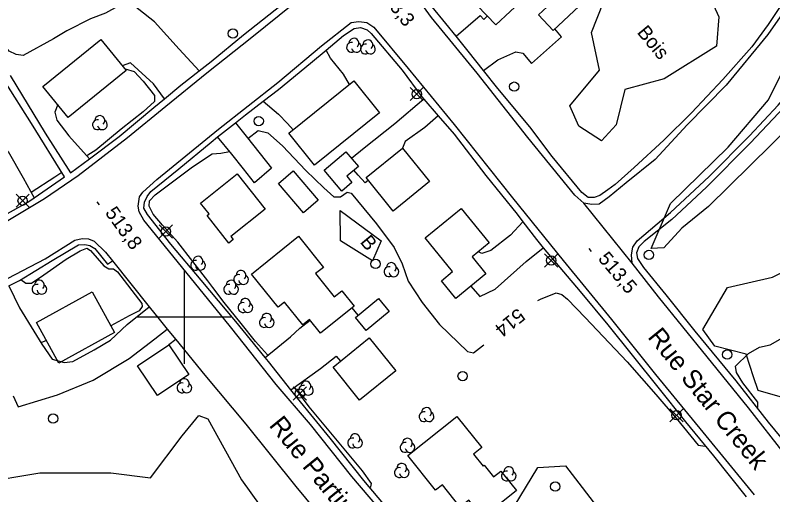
# Model space of a CAD drawing. Extents: x 347312 to 350503, y 6073086 to 6076432.
# Drawn here: x 348863.8 to 349026, y 6074362 to 6074464.5 of the extents above; entities that cross this region are included whole.
import ezdxf

# ---------------------------------------------------------------- set-up
doc = ezdxf.new("R2010")
doc.units = 0
for name, color, linetype in [('Level 19', 7, 'Continuous'), ('Level 2', 7, 'Continuous'), ('Level 21', 7, 'Continuous'), ('Level 22', 7, 'Continuous'), ('Level 3', 7, 'Continuous'), ('Level 31', 7, 'Continuous'), ('Level 36', 7, 'Continuous'), ('Level 44', 7, 'Continuous'), ('Level 61', 7, 'Continuous')]:
    doc.layers.add(name, color=color, linetype=linetype)

msp = doc.modelspace()

# ---------------------------------------------------------------- linework, layer by layer
at = {"layer": 'Level 19'}
for points in [[(348903.21, 6074452.61), (348898.9, 6074457.29), (348893.63, 6074463.12), (348887.95, 6074467.63), (348883.19, 6074464.98), (348879.98, 6074463.79), (348874.86, 6074461.22), (348872.05, 6074459.46), (348865.53, 6074455.94), (348864.04, 6074456.12), (348862.55, 6074456.83), (348861.59, 6074457.99), (348860.3, 6074462.63), (348860.12, 6074469.35), (348860.79, 6074472.71)], [(348958.22, 6074460.03), (348963.35, 6074464.5), (348964.13, 6074463.64), (348964.91, 6074464.38)], [(348964.08, 6074452.74), (348967.17, 6074454.97), (348970.99, 6074456.67), (348972.52, 6074456.45), (348974.39, 6074454.18), (348980.78, 6074459.93), (348979.33, 6074461.6)], [(348935.41, 6074449.73), (348934.1, 6074451.95), (348931.31, 6074455.33), (348930.39, 6074457.08)], [(348895.77, 6074446.67), (348893.44, 6074449.85), (348888.51, 6074454.37), (348886.74, 6074453.72)], [(348951.28, 6074446.61), (348945.1, 6074441.33), (348938.52, 6074436.09), (348935.85, 6074433.86)], [(348872.94, 6074445.42), (348872.34, 6074443.79), (348872.72, 6074442.07), (348875.32, 6074438.75), (348879.74, 6074433.85)], [(348916.94, 6074446.13), (348920.2, 6074443.36), (348922.14, 6074441.37), (348923.33, 6074440.02)], [(348910.97, 6074441.5), (348913.55, 6074438.28), (348918.68, 6074431.82), (348915.06, 6074428.69), (348912.72, 6074431.7), (348910.23, 6074434.81), (348907.17, 6074438.5)], [(348954.4, 6074442.99), (348951.49, 6074440.53), (348947.34, 6074437.5), (348946.77, 6074436.11)], [(348859.09, 6074437.7), (348860.72, 6074436.92), (348862.34, 6074435.42), (348865.54, 6074429.74), (348867.91, 6074425.47)], [(348939.41, 6074429.22), (348938.72, 6074428.66), (348937.25, 6074430.36), (348936.36, 6074431.38)], [(348972.51, 6074420.37), (348969.88, 6074417.48), (348965.68, 6074414.25), (348963.73, 6074413.55), (348963.02, 6074413.96)], [(348961.4, 6074406.61), (348963.32, 6074404.38), (348966.55, 6074405.98), (348973.24, 6074411.9), (348976.87, 6074414.81)], [(348862.44, 6074406.64), (348864.77, 6074401.98), (348867.83, 6074396.93), (348869.51, 6074394.22), (348871.74, 6074390.98), (348874.29, 6074390.25), (348876.14, 6074390.45), (348880.77, 6074392.99), (348884.26, 6074395.02), (348887.82, 6074398.4), (348892.52, 6074402.19)], [(348937.26, 6074400.39), (348935.94, 6074401.99)], [(348917.35, 6074391.35), (348922.75, 6074395.75), (348924.75, 6074397.58), (348926.98, 6074399.3)], [(348863.39, 6074383.13), (348864.44, 6074380.78), (348872.91, 6074383.38), (348880.53, 6074386.47), (348888.2, 6074391.12), (348893.71, 6074395.3), (348896.39, 6074397.4)], [(348898.22, 6074395.16), (348896.71, 6074394.07)], [(348922.86, 6074384.39), (348929.18, 6074388.95), (348932.56, 6074391.64), (348933.45, 6074390.56)]]:
    msp.add_lwpolyline(points, dxfattribs=at)
at = {"layer": 'Level 2'}
for points in [[(348887.21, 6074453.15), (348887.39, 6074453.06), (348889.3, 6074452.53), (348891.22, 6074450.4), (348893.64, 6074447.36), (348893.67, 6074446.05), (348891.24, 6074443.87), (348886.51, 6074440.16), (348881.07, 6074435.71), (348879.41, 6074434.61), (348879.2, 6074434.46)], [(348913.63, 6074438.19), (348915.88, 6074439.9), (348917.94, 6074439.39), (348921.02, 6074436.63), (348926.05, 6074431.35), (348929.87, 6074427.6), (348932.07, 6074425.71)], [(348917.9, 6074391.8), (348917.82, 6074391.9), (348915.3, 6074394.74), (348912.23, 6074398.57), (348908.56, 6074403.1), (348906.15, 6074406.29), (348905.05, 6074407.76), (348898.65, 6074416.02), (348895.34, 6074419.65), (348893.37, 6074422), (348892.5, 6074423.67), (348892.6, 6074424.82), (348893.79, 6074426.09), (348901.76, 6074432.13), (348905.97, 6074434.88), (348907.86, 6074435), (348909.73, 6074435.4)], [(348873.81, 6074430.91), (348872.29, 6074429.93), (348867.26, 6074426.65)], [(348932.07, 6074425.71), (348933.45, 6074425.69), (348934.9, 6074426.68), (348935.76, 6074426.48), (348941.21, 6074419.93), (348944.93, 6074414.88), (348946.66, 6074411.4), (348947.93, 6074407.66), (348950.95, 6074403.11), (348954.67, 6074398.36), (348960.69, 6074392.61), (348961.97, 6074392.35), (348963.9, 6074393.84), (348964.13, 6074394.03)], [(348865.05, 6074408), (348865.05, 6074407.99), (348866.14, 6074407.22), (348867.3, 6074407.26), (348869.98, 6074408.98), (348874.75, 6074412.33), (348877.73, 6074414.17), (348879.15, 6074414.7), (348879.97, 6074414.19), (348882.81, 6074410.97), (348883.91, 6074410.29), (348884.85, 6074410.28), (348885.74, 6074409.69), (348890.95, 6074402.85), (348891.05, 6074402.26), (348890.39, 6074401.3), (348888.2, 6074400.26), (348884.28, 6074398.11)], [(348975.72, 6074403.5), (348976.28, 6074403.83), (348979.64, 6074405.13), (348980.86, 6074404.83), (348982.03, 6074403.8), (348985.84, 6074399.91), (348994.8, 6074390.44), (349000.95, 6074383.41), (349005.34, 6074378.39), (349010.03, 6074372.55), (349011.53, 6074372.34), (349011.59, 6074372.37)], [(348870.52, 6074394.95), (348869.34, 6074394.49)], [(349022.61, 6074380.55), (349022.79, 6074380.7), (349022.8, 6074381.79), (349019.59, 6074385.93), (349018.21, 6074388.14), (349018, 6074389.46), (349020.8, 6074392.18), (349023.15, 6074393.55), (349025.44, 6074394.05), (349028.08, 6074395.54)], [(348939.76, 6074363.47), (348939.98, 6074363.66), (348940.08, 6074364.41), (348938.21, 6074367.12), (348926.78, 6074380.75), (348923.94, 6074384.61), (348923.65, 6074384.96)]]:
    msp.add_lwpolyline(points, dxfattribs=at)
at = {"layer": 'Level 21'}
for points in [[(349065.95, 6074620.36), (349067.18, 6074611.34), (349068.44, 6074599.23), (349068.69, 6074585.99), (349067.76, 6074570.92), (349065.81, 6074556.36), (349064.09, 6074547.36), (349062.02, 6074537.62), (349058.21, 6074524.83), (349055.09, 6074516.17), (349050.45, 6074504.11), (349046.02, 6074493.97), (349040.8, 6074484.23), (349036.52, 6074477.31), (349030.11, 6074467.78), (349024.92, 6074460.4), (349016, 6074449.58), (349007.7, 6074441.09), (349000.83, 6074433.65), (348994.6, 6074428.71), (348990.99, 6074425.67), (348988.85, 6074424.1), (348987.26, 6074424.04), (348985.56, 6074424.36)], [(348995.92, 6074411.54), (348995.75, 6074413.28), (348996.02, 6074414.94), (348996.95, 6074416.25), (349004.1, 6074422.34), (349012.37, 6074430.05), (349021.05, 6074438.71), (349027.19, 6074445.3), (349038.46, 6074458.7), (349045.2, 6074468.81), (349051.27, 6074480.4), (349055.7, 6074489.11), (349060.59, 6074499.33), (349064.93, 6074510.22), (349069.67, 6074523.94), (349072.54, 6074534.35), (349074.96, 6074543.85), (349076.88, 6074556.12), (349077.4, 6074565.29), (349077.58, 6074568.57), (349078.61, 6074591.34), (349078.57, 6074609), (349077.91, 6074614.25), (349077.31, 6074619.06)], [(349028.7, 6074370.47), (349020.8, 6074380.58), (349011.95, 6074391.48), (349001.57, 6074404.33), (348995.92, 6074411.54), (348985.56, 6074424.36), (348983.64, 6074426.06), (348973.6, 6074438.4), (348962.7, 6074452.15), (348952.97, 6074464.02), (348948.73, 6074469.88)], [(348860.44, 6074419.58), (348870.13, 6074425.31), (348877.31, 6074430.29), (348887.9, 6074438.38), (348896.05, 6074445.08), (348904.85, 6074452.18), (348914.51, 6074459.85), (348923.26, 6074466.91)], [(348943.31, 6074357.16), (348935.92, 6074365.91), (348927.02, 6074377.02), (348919.69, 6074385.53), (348909.92, 6074397.88), (348900.38, 6074409.68), (348891.34, 6074420.7), (348890.4, 6074422.47), (348890.19, 6074423.72), (348890.45, 6074425.67), (348891.15, 6074426.72), (348894.12, 6074429.37), (348907.32, 6074440.17), (348920.09, 6074450.16), (348929.4, 6074457.99), (348935.76, 6074462.96), (348937.37, 6074463.18), (348939.1, 6074462.98), (348940.6, 6074461.98), (348947.96, 6074453.16), (348957.79, 6074441.16), (348970.27, 6074425.51), (348981.11, 6074412.11), (348991.48, 6074399.46), (349000.9, 6074387.69), (349011.01, 6074375.36), (349022.02, 6074361.93)], [(348860.72, 6074407.45), (348870.22, 6074412.42), (348876.57, 6074416.41), (348878.2, 6074416.8), (348879.54, 6074416.72), (348880.71, 6074416.2), (348883.19, 6074413.83), (348884.64, 6074412.03), (348892.52, 6074402.19), (348894.63, 6074399.56), (348896.39, 6074397.4), (348898.22, 6074395.16), (348904.43, 6074387.53), (348913.19, 6074377.05), (348923.92, 6074363.71), (348934.6, 6074350.81)]]:
    msp.add_lwpolyline(points, dxfattribs=at)
at = {"layer": 'Level 22'}
for points in [[(349030.38, 6074470.61), (349025.05, 6074462.58), (349021.52, 6074457.81), (349015.31, 6074450.77), (349008.6, 6074443.69), (349002.65, 6074437.78), (348996.34, 6074431.95), (348992.3, 6074428.33), (348990.73, 6074427.2), (348988.99, 6074425.96), (348987.77, 6074425.54), (348986.47, 6074425.58), (348985.14, 6074426.64), (348978.79, 6074434.33), (348973.99, 6074440.69), (348967.16, 6074448.88), (348964.08, 6074452.74), (348960.79, 6074456.87), (348958.22, 6074460.03), (348956.02, 6074462.74), (348950.19, 6074469.98)], [(348862.73, 6074451.61), (348870.28, 6074439.32), (348875.67, 6074430.81), (348879.74, 6074433.85), (348886.12, 6074438.62), (348893.49, 6074444.82), (348895.77, 6074446.67), (348899.3, 6074449.55), (348903.21, 6074452.61), (348905.79, 6074454.64), (348912.74, 6074460.34), (348920.82, 6074466.76)], [(348947.69, 6074354.11), (348938.46, 6074365), (348931.26, 6074374.07), (348924.25, 6074382.63), (348922.86, 6074384.39), (348918.07, 6074390.46), (348917.35, 6074391.35), (348911.06, 6074399.03), (348903.62, 6074407.84), (348897.14, 6074415.58), (348892.17, 6074421.95), (348891.36, 6074423.3), (348891.51, 6074424.56), (348892.1, 6074425.74), (348892.9, 6074426.86), (348898.84, 6074431.71), (348905.79, 6074437.4), (348907.17, 6074438.5), (348910.97, 6074441.5), (348913.16, 6074443.23), (348916.94, 6074446.13), (348920.21, 6074448.63), (348927.04, 6074454.3), (348930.39, 6074457.08), (348934.14, 6074460.19), (348936.39, 6074461.72), (348937.75, 6074461.88), (348939.18, 6074461.42), (348940, 6074460.6), (348946.67, 6074452.79), (348950.88, 6074447.06), (348951.28, 6074446.61), (348954.4, 6074442.99), (348957.78, 6074439.07), (348964.56, 6074430.23), (348971.3, 6074421.97), (348972.51, 6074420.37), (348975.41, 6074416.54), (348976.87, 6074414.81), (348984.74, 6074405.43), (348990.69, 6074398.31), (349001.4, 6074384.99), (349007.31, 6074377.55), (349013.32, 6074370.28), (349020.32, 6074361.52)], [(348861.56, 6074421.77), (348866.54, 6074424.53), (348867.91, 6074425.47), (348874.41, 6074429.94), (348867.35, 6074441.36), (348861.52, 6074450.49)], [(349028.49, 6074444.91), (349021.19, 6074437.2), (349011.83, 6074427.74), (349004.37, 6074420.86), (348998.49, 6074416.13), (348997.32, 6074415.01), (348996.84, 6074413.7), (348997.06, 6074412.53), (348998.35, 6074410.6), (349003.11, 6074404.75), (349009.31, 6074396.96), (349018.11, 6074386.31), (349024.99, 6074377.51), (349032.13, 6074368.87)], [(348862.44, 6074406.64), (348864.77, 6074407.83), (348871.75, 6074412.05), (348877.4, 6074415.44), (348878.75, 6074415.52), (348879.79, 6074415.26), (348880.91, 6074414.62), (348883.59, 6074411.3), (348884.64, 6074412.03)]]:
    msp.add_lwpolyline(points, dxfattribs=at)
at = {"layer": 'Level 3'}
for p, q in [((348881.32, 6074424.63), (348881.79, 6074423.98)), ((348986.65, 6074414.62), (348987.16, 6074414.01))]:
    msp.add_line(p, q, dxfattribs=at)
at = {"layer": 'Level 31'}
for points in [[(348972.85, 6074468.29), (348966.73, 6074462.47), (348960.75, 6074468.75), (348966.87, 6074474.58), (348972.85, 6074468.29)], [(348975.88, 6074464.62), (348981.43, 6074469.81), (348984.54, 6074466.49), (348978.99, 6074461.29), (348975.88, 6074464.62)], [(348869.77, 6074449.32), (348882.16, 6074459.37), (348887.56, 6074452.71), (348875.17, 6074442.66), (348869.77, 6074449.32)], [(348922.44, 6074439.31), (348936.33, 6074450.47), (348941.81, 6074443.64), (348927.92, 6074432.48), (348922.44, 6074439.31)], [(348929.96, 6074431.37), (348934.59, 6074435.33), (348937.29, 6074432.19), (348934.83, 6074430.08), (348935.93, 6074428.79), (348933.76, 6074426.93), (348929.96, 6074431.37)], [(348944.71, 6074422.63), (348938.94, 6074429.8), (348946.77, 6074436.11), (348952.54, 6074428.94), (348944.71, 6074422.63)], [(348910.53, 6074416.57), (348909.57, 6074415.81), (348904.9, 6074421.67), (348905.35, 6074422.03), (348903.52, 6074424.33), (348911.38, 6074430.6), (348917.37, 6074423.08), (348910.01, 6074417.22), (348910.53, 6074416.57)], [(348925.53, 6074422.3), (348920.2, 6074428.57), (348923.35, 6074431.25), (348928.68, 6074424.98), (348925.53, 6074422.3)], [(348957.48, 6074409.71), (348951.59, 6074416.93), (348959.29, 6074423.21), (348965.31, 6074415.83), (348961.64, 6074412.84), (348964.6, 6074409.22), (348958.17, 6074403.97), (348955.08, 6074407.76), (348957.48, 6074409.71)], [(348914.4, 6074409.16), (348924.47, 6074417.26), (348929.82, 6074410.61), (348928.15, 6074409.27), (348932.13, 6074404.33), (348933.73, 6074405.62), (348936.37, 6074402.34), (348929.18, 6074396.55), (348926.86, 6074399.44), (348925.43, 6074398.29), (348921.49, 6074403.19), (348920.1, 6074402.07), (348914.4, 6074409.16)], [(348868.4, 6074398.81), (348880.29, 6074405.35), (348885.07, 6074396.68), (348873.17, 6074390.14), (348868.4, 6074398.81)], [(348936.66, 6074399.9), (348941.58, 6074403.96), (348943.89, 6074401.16), (348938.97, 6074397.1), (348936.66, 6074399.9)], [(348939.61, 6074395.52), (348945.3, 6074388.45), (348937.56, 6074382.22), (348931.87, 6074389.29), (348939.61, 6074395.52)], [(348890, 6074389.56), (348896.71, 6074394.07), (348901, 6074387.7), (348894.29, 6074383.19), (348890, 6074389.56)], [(348947.86, 6074370.36), (348958.36, 6074378.74), (348963.7, 6074372.05), (348961.97, 6074370.68), (348964.01, 6074368.12), (348964.25, 6074368.3), (348966.24, 6074365.8), (348967.81, 6074367.05), (348971.15, 6074362.87), (348963.89, 6074357.06), (348960.91, 6074360.79), (348959.1, 6074359.34), (348955.27, 6074364.13), (348953.78, 6074362.95), (348947.86, 6074370.36)]]:
    msp.add_lwpolyline(points, dxfattribs=at)
at = {"layer": 'Level 36'}
for p, q in [((348948.38, 6074446.27), (348951.2, 6074449.09)), ((348948.38, 6074449.09), (348951.2, 6074446.27)), ((348864.02, 6074423.46), (348866.84, 6074426.28)), ((348864.02, 6074426.28), (348866.84, 6074423.46)), ((348894.69, 6074416.87), (348897.51, 6074419.69)), ((348894.69, 6074419.69), (348897.51, 6074416.87)), ((348977.17, 6074410.68), (348979.99, 6074413.5)), ((348977.17, 6074413.5), (348979.99, 6074410.68)), ((348923.35, 6074382.22), (348926.17, 6074385.04)), ((348923.35, 6074385.04), (348926.17, 6074382.22)), ((349003.99, 6074377.57), (349006.81, 6074380.39)), ((349003.99, 6074380.39), (349006.81, 6074377.57))]:
    msp.add_line(p, q, dxfattribs=at)
for centre in [(348910.44, 6074460.62), (348970.67, 6074449.26), (348949.79, 6074447.68), (348915.96, 6074441.9), (348865.43, 6074424.87), (348896.1, 6074418.28), (348999.49, 6074413.26), (348940.99, 6074411.34), (348978.58, 6074412.09), (349016.26, 6074391.95), (348959.62, 6074387.35), (348924.76, 6074383.63), (349005.4, 6074378.98), (348871.95, 6074378.27), (348979.44, 6074363.72)]:
    msp.add_circle(centre, 1, dxfattribs=at)
at = {"layer": 'Level 44'}
for points in [[(349014.46, 6074464.21), (349013.97, 6074457.93), (349002.76, 6074450.9), (348994.33, 6074448.63), (348992.51, 6074441.07), (348989.35, 6074437.66), (348984.51, 6074440.82), (348982.54, 6074445.19), (348988.93, 6074452.82), (348987.22, 6074460.87), (348991.13, 6074470.79), (348997.24, 6074477.14), (349005.89, 6074473.71), (349011.76, 6074470.21), (349014.46, 6074464.21)], [(349030.14, 6074441.22), (349012.27, 6074423.62), (349006.56, 6074418.97), (349002.68, 6074414.8), (348999.98, 6074414.64), (349004.11, 6074424.29), (349016.43, 6074436.31), (349025.08, 6074446.45), (349029.07, 6074454.47)], [(348942.2, 6074416.29), (348940.35, 6074412.03), (348933.46, 6074416.25), (348933.4, 6074422.76), (348942.2, 6074416.29)], [(349028.08, 6074382.79), (349022.85, 6074384.25), (349021.9, 6074387.21), (349020.3, 6074392.03), (349013.63, 6074393.79), (349011.02, 6074397.31), (349016.31, 6074406.27), (349025.95, 6074408.51), (349033.02, 6074412.05)], [(348821.08, 6074353.7), (348822.85, 6074362.59), (348826.95, 6074363.78), (348839.77, 6074363.85), (348856.3, 6074364.5), (348869.14, 6074366.7), (348884.31, 6074366.65), (348892.77, 6074365.63), (348899.61, 6074374.55), (348903.18, 6074378.9), (348905.07, 6074378.24), (348912.28, 6074365.19), (348924.29, 6074348.51)], [(348985.54, 6074350.43), (348976.13, 6074346.86), (348969.5, 6074337.23), (348962.32, 6074334.94), (348957.26, 6074342.68), (348958.23, 6074346.19), (348967.78, 6074349.58), (348970.63, 6074359.48), (348975.68, 6074367.78), (348981.64, 6074368.14), (348989.7, 6074357.67), (348992.91, 6074347.48), (349001.18, 6074338.54), (348995.15, 6074337.37), (348987.75, 6074346.14), (348985.54, 6074350.43)]]:
    msp.add_lwpolyline(points, dxfattribs=at)
for centre, start, end in [((348936.35, 6074458.56), 314.0633, 179.7519), ((348935.83, 6074457.66), 76.8848, 299.5691), ((348936.88, 6074457.66), 192.2171, 59.6742), ((348938.81, 6074457.3), 76.8848, 299.5691), ((348939.33, 6074458.2), 314.0633, 179.7519), ((348939.86, 6074457.3), 192.2171, 59.6742), ((348881.44, 6074441.11), 76.8848, 299.5691), ((348881.96, 6074442.01), 314.0633, 179.7519), ((348882.49, 6074441.11), 192.2171, 59.6742), ((348902.96, 6074411.95), 314.0633, 179.7519), ((348902.44, 6074411.05), 76.8848, 299.5691), ((348903.49, 6074411.05), 192.2171, 59.6742), ((348943.83, 6074409.67), 76.8848, 299.5691), ((348944.35, 6074410.57), 314.0633, 179.7519), ((348911.66, 6074408.01), 76.8848, 299.5691), ((348912.18, 6074408.91), 314.0633, 179.7519), ((348944.88, 6074409.67), 192.2171, 59.6742), ((348869.01, 6074406.83), 314.0633, 179.7519), ((348910.05, 6074406.81), 314.0633, 179.7519), ((348912.71, 6074408.01), 192.2171, 59.6742), ((348868.49, 6074405.93), 76.8848, 299.5691), ((348869.54, 6074405.93), 192.2171, 59.6742), ((348909.53, 6074405.91), 76.8848, 299.5691), ((348910.58, 6074405.91), 192.2171, 59.6742), ((348912.59, 6074402.02), 76.8848, 299.5691), ((348913.11, 6074402.92), 314.0633, 179.7519), ((348913.64, 6074402.02), 192.2171, 59.6742), ((348917.17, 6074398.82), 76.8848, 299.5691), ((348917.69, 6074399.72), 314.0633, 179.7519), ((348918.22, 6074398.82), 192.2171, 59.6742), ((348900.04, 6074385.74), 314.0633, 179.7519), ((348899.52, 6074384.84), 76.8848, 299.5691), ((348900.57, 6074384.84), 192.2171, 59.6742), ((348925.55, 6074384.32), 76.8848, 299.5691), ((348926.07, 6074385.22), 314.0633, 179.7519), ((348926.6, 6074384.32), 192.2171, 59.6742), ((348951.88, 6074379.58), 314.0633, 179.7519), ((348951.36, 6074378.68), 76.8848, 299.5691), ((348952.41, 6074378.68), 192.2171, 59.6742), ((348936.58, 6074373.96), 314.0633, 179.7519), ((348936.06, 6074373.06), 76.8848, 299.5691), ((348937.11, 6074373.06), 192.2171, 59.6742), ((348947.8, 6074373), 314.0633, 179.7519), ((348947.28, 6074372.1), 76.8848, 299.5691), ((348948.33, 6074372.1), 192.2171, 59.6742), ((348946.58, 6074367.63), 314.0633, 179.7519), ((348946.06, 6074366.73), 76.8848, 299.5691), ((348947.11, 6074366.73), 192.2171, 59.6742), ((348968.97, 6074366.01), 76.8848, 299.5691), ((348969.49, 6074366.91), 314.0633, 179.7519), ((348970.02, 6074366.01), 192.2171, 59.6742)]:
    msp.add_arc(centre, 1.05, start, end, dxfattribs=at)
at = {"layer": 'Level 61'}
for p, q in [((348900, 6074410), (348900, 6074390)), ((348890, 6074400), (348910, 6074400))]:
    msp.add_line(p, q, dxfattribs=at)

# ---------------------------------------------------------------- texts
at = {"layer": 'Level 2'}
msp.add_text('514', height=3, rotation=219.0718, dxfattribs=at).set_placement((348971.42, 6074402.03))
at = {"layer": 'Level 21'}
for s, p in [('Rue Star Creek', (348999.07, 6074395.67)), ('Rue Partington', (348918.02, 6074376.78))]:
    msp.add_text(s, height=4, rotation=309.0067, dxfattribs=at).set_placement(p)
at = {"layer": 'Level 3'}
for s, rotation, p in [('513,3', 307.5605, (348941.13, 6074469.8)), ('513,8', 305.5881, (348882.97, 6074422.26)), ('513,5', 309.9859, (348988.47, 6074412.39))]:
    msp.add_text(s, height=3, rotation=rotation, dxfattribs=at).set_placement(p)
at = {"layer": 'Level 44'}
for s, p in [('Bois', (348996.82, 6074460.81)), ('B', (348937.53, 6074415.98))]:
    msp.add_text(s, height=3, rotation=309.568, dxfattribs=at).set_placement(p)

doc.saveas('drawing.dxf')
